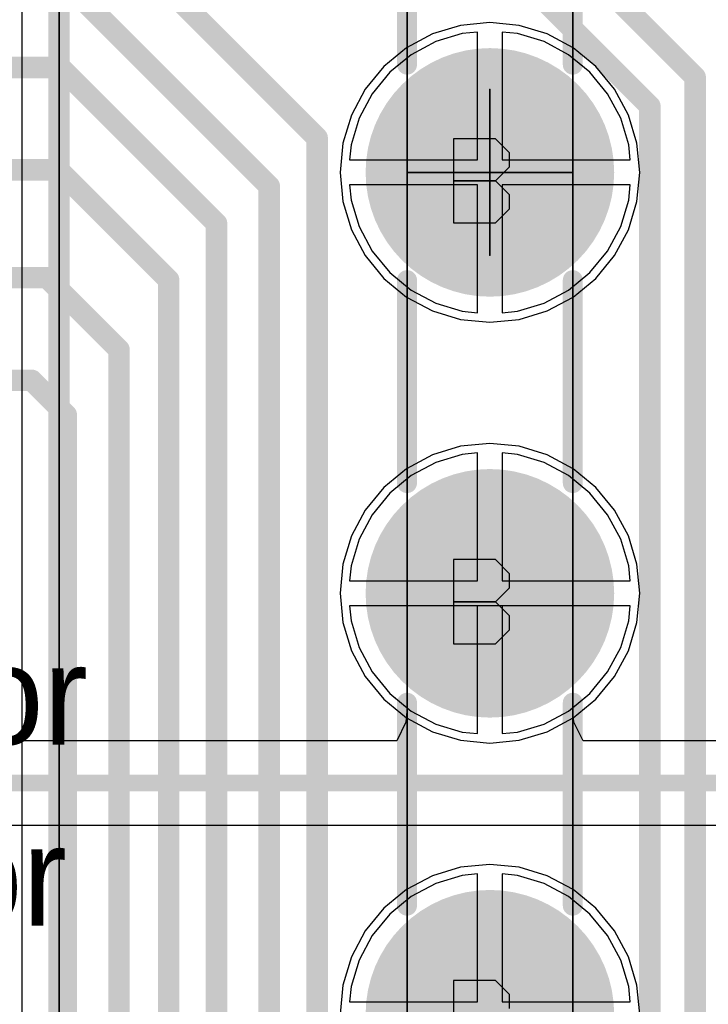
# Model space of a CAD drawing. Header units: millimetres. Extents: x 138 to 555, y 26 to 334.
# Tile 616 of 656: x 336 to 340, y 228 to 234. Entities that reach past the tile are written whole.
import ezdxf

# ---------------------------------------------------------------- set-up
doc = ezdxf.new("R2010")
doc.units = ezdxf.units.MM
for name, color, linetype in [('BottomLayer', 5, 'Continuous'), ('BottomSolder', 6, 'Continuous'), ('DrillDrawing', 1, 'Continuous'), ('Mechanical20', 56, 'Continuous'), ('Mechanical27', 56, 'Continuous'), ('MidLayer1', 16, 'Continuous'), ('MidLayer2', 76, 'Continuous'), ('MidLayer3', 90, 'Continuous'), ('MidLayer4', 156, 'Continuous'), ('MultiLayer', 9, 'Continuous'), ('PadHoleLayer', 156, 'Continuous'), ('TopLayer', 1, 'Continuous'), ('TopOverlay', 2, 'Continuous'), ('TopSolder', 216, 'Continuous')]:
    doc.layers.add(name, color=color, linetype=linetype)

# ---------------------------------------------------------------- blocks, each defined once
blk = doc.blocks.new('CON_MICTOR_TYCO_2_5767004_2_536')
at = {"layer": 'BottomLayer', "const_width": 0.6999985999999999}
for points in [[(-0.3499993, 0, 1), (0.3499993, 0, 1)], [(2.1900007, 0, 1), (2.8899993, 0, 1)], [(4.7300007, 0, 1), (5.4299993, 0, 1)]]:
    blk.add_lwpolyline(points, format="xyb", close=True, dxfattribs=at)
at = {"layer": 'BottomSolder', "const_width": 0.7499985}
for points in [[(-0.37500052, 0, 1), (0.37500052, 0, 1)], [(2.16499948, 0, 1), (2.91500052, 0, 1)], [(4.70499948, 0, 1), (5.45500052, 0, 1)]]:
    blk.add_lwpolyline(points, format="xyb", close=True, dxfattribs=at)
at = {"layer": 'Mechanical20', "const_width": 0.00999998}
for points in [[(0, 0), (0, 0.499999)], [(0, 0), (-0.499999, 0)], [(0, -0.499999), (0, 0)], [(0.499999, 0), (0, 0)]]:
    blk.add_lwpolyline(points, dxfattribs=at)
at = {"layer": 'Mechanical20', "const_width": 0.00499872}
for points in [[(-0.00249936, 0.499999, 1), (0.00249936, 0.499999, 1)], [(-0.5024983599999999, 0, 1), (-0.49749964, 0, 1)], [(-0.00249936, 0, 1), (0.00249936, 0, 1)], [(-0.00249936, 0, 1), (0.00249936, 0, 1)], [(-0.00249936, 0, 1), (0.00249936, 0, 1)], [(-0.00249936, 0, 1), (0.00249936, 0, 1)], [(0.49749964, 0, 1), (0.5024983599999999, 0, 1)], [(-0.00249936, -0.499999, 1), (0.00249936, -0.499999, 1)]]:
    blk.add_lwpolyline(points, format="xyb", close=True, dxfattribs=at)
at = {"layer": 'Mechanical27', "const_width": 0.00999998}
for points in [[(11.00000086, 0.499999), (-11.00000086, 0.499999)], [(11.00000086, -0.499999), (-11.00000086, -0.499999)], [(12.04999876, -2.59999988), (-12.04999876, -2.59999988)]]:
    blk.add_lwpolyline(points, dxfattribs=at)
at = {"layer": 'MidLayer1', "const_width": 0.6999985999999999}
for points in [[(-0.3499993, 0, 1), (0.3499993, 0, 1)], [(2.1900007, 0, 1), (2.8899993, 0, 1)], [(4.7300007, 0, 1), (5.4299993, 0, 1)]]:
    blk.add_lwpolyline(points, format="xyb", close=True, dxfattribs=at)
at = {"layer": 'MidLayer2', "const_width": 0.6999985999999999}
for points in [[(-0.3499993, 0, 1), (0.3499993, 0, 1)], [(2.1900007, 0, 1), (2.8899993, 0, 1)], [(4.7300007, 0, 1), (5.4299993, 0, 1)]]:
    blk.add_lwpolyline(points, format="xyb", close=True, dxfattribs=at)
at = {"layer": 'MidLayer3', "const_width": 0.6999985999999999}
for points in [[(-0.3499993, 0, 1), (0.3499993, 0, 1)], [(2.1900007, 0, 1), (2.8899993, 0, 1)], [(4.7300007, 0, 1), (5.4299993, 0, 1)]]:
    blk.add_lwpolyline(points, format="xyb", close=True, dxfattribs=at)
at = {"layer": 'MidLayer4', "const_width": 0.6999985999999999}
for points in [[(-0.3499993, 0, 1), (0.3499993, 0, 1)], [(2.1900007, 0, 1), (2.8899993, 0, 1)], [(4.7300007, 0, 1), (5.4299993, 0, 1)]]:
    blk.add_lwpolyline(points, format="xyb", close=True, dxfattribs=at)
at = {"layer": 'MultiLayer', "const_width": 0.6999985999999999}
for points in [[(-0.3499993, 0, 1), (0.3499993, 0, 1)], [(2.1900007, 0, 1), (2.8899993, 0, 1)], [(4.7300007, 0, 1), (5.4299993, 0, 1)]]:
    blk.add_lwpolyline(points, format="xyb", close=True, dxfattribs=at)
at = {"layer": 'PadHoleLayer', "const_width": 0.40500046}
for points in [[(-0.20249896, 0, 1), (0.20249896, 0, 1)], [(2.33750104, 0, 1), (2.74249896, 0, 1)], [(4.877501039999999, 0, 1), (5.28249896, 0, 1)]]:
    blk.add_lwpolyline(points, format="xyb", close=True, dxfattribs=at)
at = {"layer": 'TopLayer', "const_width": 0.6999985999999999}
for points in [[(-0.3499993, 0, 1), (0.3499993, 0, 1)], [(2.1900007, 0, 1), (2.8899993, 0, 1)], [(4.7300007, 0, 1), (5.4299993, 0, 1)]]:
    blk.add_lwpolyline(points, format="xyb", close=True, dxfattribs=at)
at = {"layer": 'TopOverlay'}
for points, const_width in [([(-0.6500012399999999, 0.499999), (-1.89999874, 0.499999)], 0.11999976), ([(1.87500006, 0.499999), (0.6500012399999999, 0.499999)], 0.11999976), ([(4.42500004, 0.499999), (3.20000122, 0.499999)], 0.11999976), ([(-0.6500012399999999, -0.499999), (-1.89999874, -0.499999)], 0.11999976), ([(1.87500006, -0.499999), (0.6500012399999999, -0.499999)], 0.11999976), ([(4.42500004, -0.499999), (3.20000122, -0.499999)], 0.11999976), ([(12.04999876, -2.59999988), (-12.04999876, -2.59999988)], 0.127)]:
    blk.add_lwpolyline(points, dxfattribs=dict(at, const_width=const_width))
at = {"layer": 'TopOverlay', "const_width": 0.05999988}
for points in [[(-0.68000118, 0.499999, 1), (-0.6200013, 0.499999, 1)], [(0.6200013, 0.499999, 1), (0.68000118, 0.499999, 1)], [(1.84500012, 0.499999, 1), (1.905, 0.499999, 1)], [(3.17000128, 0.499999, 1), (3.23000116, 0.499999, 1)], [(4.3950001, 0.499999, 1), (4.45499998, 0.499999, 1)], [(-0.68000118, -0.499999, 1), (-0.6200013, -0.499999, 1)], [(0.6200013, -0.499999, 1), (0.68000118, -0.499999, 1)], [(1.84500012, -0.499999, 1), (1.905, -0.499999, 1)], [(3.17000128, -0.499999, 1), (3.23000116, -0.499999, 1)], [(4.3950001, -0.499999, 1), (4.45499998, -0.499999, 1)]]:
    blk.add_lwpolyline(points, format="xyb", close=True, dxfattribs=at)
at = {"layer": 'TopSolder', "const_width": 0.7499985}
for points in [[(-0.37500052, 0, 1), (0.37500052, 0, 1)], [(2.16499948, 0, 1), (2.91500052, 0, 1)], [(4.70499948, 0, 1), (5.45500052, 0, 1)]]:
    blk.add_lwpolyline(points, format="xyb", close=True, dxfattribs=at)

msp = doc.modelspace()

# ---------------------------------------------------------------- linework, layer by layer
at = {"layer": 'BottomLayer'}
for p, q in [((338.63911444, 233.83018512), (338.4788887, 233.78157968)), ((338.73073732, 233.83920974), (338.63911444, 233.83018512)), ((338.73073732, 233.0674917), (338.73073732, 233.83920974)), ((338.9723726, 233.83018512), (338.88073448, 233.83920974)), ((338.88073448, 233.83920974), (338.88073448, 233.0674917)), ((339.13259834, 233.78157968), (338.9723726, 233.83018512)), ((338.4788887, 233.78157968), (338.3312258, 233.70265172)), ((339.28026124, 233.70265172), (339.13259834, 233.78157968)), ((338.3312258, 233.70265172), (338.20179502, 233.596434)), ((339.40969202, 233.596434), (339.28026124, 233.70265172)), ((338.20179502, 233.596434), (338.0955773, 233.46700322)), ((339.51590974, 233.46700322), (339.40969202, 233.596434)), ((338.0955773, 233.46700322), (338.01664934, 233.31934032)), ((339.5948377, 233.31934032), (339.51590974, 233.46700322)), ((338.01664934, 233.31934032), (337.9680439, 233.15911458)), ((339.64344314, 233.15911458), (339.5948377, 233.31934032)), ((337.9680439, 233.15911458), (337.95901928, 233.0674917)), ((339.65246776, 233.0674917), (339.64344314, 233.15911458)), ((337.95901928, 233.0674917), (338.73073732, 233.0674917)), ((338.88073448, 233.0674917), (339.65246776, 233.0674917)), ((338.73073732, 232.91749454), (337.95901928, 232.91749454)), ((337.95901928, 232.91749454), (337.9680439, 232.82585642)), ((338.73073732, 232.14576126), (338.73073732, 232.91749454)), ((339.65246776, 232.91749454), (338.88073448, 232.91749454)), ((338.88073448, 232.91749454), (338.88073448, 232.14576126)), ((339.64344314, 232.82585642), (339.65246776, 232.91749454)), ((337.9680439, 232.82585642), (338.01664934, 232.66563068)), ((339.5948377, 232.66563068), (339.64344314, 232.82585642)), ((338.01664934, 232.66563068), (338.0955773, 232.51796778)), ((339.51590974, 232.51796778), (339.5948377, 232.66563068)), ((338.0955773, 232.51796778), (338.20179502, 232.388537)), ((339.40969202, 232.388537), (339.51590974, 232.51796778)), ((338.20179502, 232.388537), (338.3312258, 232.28231928)), ((339.28026124, 232.28231928), (339.40969202, 232.388537)), ((338.3312258, 232.28231928), (338.4788887, 232.20339132)), ((339.13259834, 232.20339132), (339.28026124, 232.28231928)), ((338.4788887, 232.20339132), (338.63911444, 232.15478588)), ((338.9723726, 232.15478588), (339.13259834, 232.20339132)), ((338.63911444, 232.15478588), (338.73073732, 232.14576126)), ((338.88073448, 232.14576126), (338.9723726, 232.15478588)), ((338.63911444, 231.29018512), (338.4788887, 231.24157968)), ((338.73073732, 231.29920974), (338.63911444, 231.29018512)), ((338.73073732, 230.5274917), (338.73073732, 231.29920974)), ((338.9723726, 231.29018512), (338.88073448, 231.29920974)), ((338.88073448, 231.29920974), (338.88073448, 230.5274917)), ((339.13259834, 231.24157968), (338.9723726, 231.29018512)), ((338.4788887, 231.24157968), (338.3312258, 231.16265172)), ((339.28026124, 231.16265172), (339.13259834, 231.24157968)), ((338.3312258, 231.16265172), (338.20179502, 231.056434)), ((339.40969202, 231.056434), (339.28026124, 231.16265172)), ((338.20179502, 231.056434), (338.0955773, 230.92700322)), ((339.51590974, 230.92700322), (339.40969202, 231.056434)), ((338.0955773, 230.92700322), (338.01664934, 230.77934032)), ((339.5948377, 230.77934032), (339.51590974, 230.92700322)), ((338.01664934, 230.77934032), (337.9680439, 230.61911458)), ((339.64344314, 230.61911458), (339.5948377, 230.77934032)), ((337.9680439, 230.61911458), (337.95901928, 230.5274917)), ((339.65246776, 230.5274917), (339.64344314, 230.61911458)), ((337.95901928, 230.5274917), (338.73073732, 230.5274917)), ((338.88073448, 230.5274917), (339.65246776, 230.5274917)), ((338.8057359, 230.37749454), (337.95901928, 230.37749454)), ((337.95901928, 230.37749454), (337.9680439, 230.28585642)), ((339.65246776, 230.37749454), (338.8057359, 230.37749454)), ((339.64344314, 230.28585642), (339.65246776, 230.37749454)), ((337.9680439, 230.28585642), (338.01664934, 230.12563068)), ((339.5948377, 230.12563068), (339.64344314, 230.28585642)), ((338.01664934, 230.12563068), (338.0955773, 229.97796778)), ((339.51590974, 229.97796778), (339.5948377, 230.12563068)), ((338.0955773, 229.97796778), (338.20179502, 229.848537)), ((339.40969202, 229.848537), (339.51590974, 229.97796778)), ((338.20179502, 229.848537), (338.30689514, 229.76228622)), ((339.3045919, 229.76228622), (339.40969202, 229.848537)), ((338.30689514, 229.76228622), (338.29877476, 229.67551982)), ((339.31271228, 229.67551982), (339.3045919, 229.76228622)), ((338.29877476, 229.67551982), (338.24377106, 229.56228662)), ((339.36771598, 229.56228662), (339.31271228, 229.67551982)), ((338.24377106, 229.56228662), (326.52603732, 229.56228662)), ((343.71487264, 229.56228662), (339.36771598, 229.56228662)), ((326.42045714, 229.05249338), (343.82045282, 229.05249338)), ((338.63911444, 228.75018512), (338.4788887, 228.70157968)), ((338.73073732, 228.75920974), (338.63911444, 228.75018512)), ((338.73073732, 227.9874917), (338.73073732, 228.75920974)), ((338.9723726, 228.75018512), (338.88073448, 228.75920974)), ((338.88073448, 228.75920974), (338.88073448, 227.9874917)), ((339.13259834, 228.70157968), (338.9723726, 228.75018512)), ((338.4788887, 228.70157968), (338.3312258, 228.62265172)), ((339.28026124, 228.62265172), (339.13259834, 228.70157968)), ((338.3312258, 228.62265172), (338.20179502, 228.516434)), ((339.40969202, 228.516434), (339.28026124, 228.62265172)), ((338.20179502, 228.516434), (338.0955773, 228.38700322)), ((339.51590974, 228.38700322), (339.40969202, 228.516434)), ((338.0955773, 228.38700322), (338.01664934, 228.23934032)), ((339.5948377, 228.23934032), (339.51590974, 228.38700322)), ((338.01664934, 228.23934032), (337.9680439, 228.07911458)), ((339.64344314, 228.07911458), (339.5948377, 228.23934032)), ((337.9680439, 228.07911458), (337.95901928, 227.9874917)), ((339.65246776, 227.9874917), (339.64344314, 228.07911458)), ((337.95901928, 227.9874917), (338.73073732, 227.9874917)), ((338.88073448, 227.9874917), (339.65246776, 227.9874917))]:
    msp.add_line(p, q, dxfattribs=at)
at = {"layer": 'BottomLayer', "const_width": 0.0999998}
msp.add_lwpolyline([(326.42045714, 229.30739), (343.82045282, 229.30739)], dxfattribs=at)
at = {"layer": 'DrillDrawing'}
for p, q in [((338.58566522, 233.19560422), (338.58566522, 232.68776932)), ((338.83958394, 233.19560422), (338.58566522, 233.19560422)), ((338.92422182, 233.11096634), (338.83958394, 233.19560422)), ((338.92422182, 233.02632592), (338.92422182, 233.11096634)), ((338.83958394, 232.94168804), (338.92422182, 233.02632592)), ((338.83958394, 232.94168804), (338.58566522, 232.94168804)), ((338.58566522, 232.94168804), (338.83958394, 232.94168804)), ((338.92422182, 232.85704762), (338.83958394, 232.94168804)), ((338.92422182, 232.77240974), (338.92422182, 232.85704762)), ((338.83958394, 232.68776932), (338.92422182, 232.77240974)), ((338.58566522, 232.68776932), (338.83958394, 232.68776932)), ((338.58566522, 230.65560422), (338.58566522, 230.14776932)), ((338.83958394, 230.65560422), (338.58566522, 230.65560422)), ((338.92422182, 230.57096634), (338.83958394, 230.65560422)), ((338.92422182, 230.48632592), (338.92422182, 230.57096634)), ((338.83958394, 230.40168804), (338.92422182, 230.48632592)), ((338.83958394, 230.40168804), (338.58566522, 230.40168804)), ((338.58566522, 230.40168804), (338.83958394, 230.40168804)), ((338.92422182, 230.31704762), (338.83958394, 230.40168804)), ((338.92422182, 230.23240974), (338.92422182, 230.31704762)), ((338.83958394, 230.14776932), (338.92422182, 230.23240974)), ((338.58566522, 230.14776932), (338.83958394, 230.14776932)), ((338.58566522, 228.11560422), (338.58566522, 227.60776932)), ((338.83958394, 228.11560422), (338.58566522, 228.11560422)), ((338.92422182, 228.03096634), (338.83958394, 228.11560422)), ((338.92422182, 227.94632592), (338.92422182, 228.03096634))]:
    msp.add_line(p, q, dxfattribs=at)
at = {"layer": 'MidLayer1'}
for p, q in [((335.98321678, 193.66511432), (335.98321678, 236.38082772)), ((338.62931258, 233.87946112), (338.45966344, 233.82799818)), ((338.80574352, 233.89683726), (338.62931258, 233.87946112)), ((338.98217446, 233.87946112), (338.80574352, 233.89683726)), ((339.1518236, 233.82799818), (338.98217446, 233.87946112)), ((338.45966344, 233.82799818), (338.30331374, 233.7444271)), ((339.3081733, 233.7444271), (339.1518236, 233.82799818)), ((338.30331374, 233.7444271), (338.16627058, 233.63195844)), ((339.44521646, 233.63195844), (339.3081733, 233.7444271)), ((338.16627058, 233.63195844), (338.05380192, 233.49491528)), ((339.55768512, 233.49491528), (339.44521646, 233.63195844)), ((338.05380192, 233.49491528), (337.97023084, 233.33856558)), ((339.6412562, 233.33856558), (339.55768512, 233.49491528)), ((337.97023084, 233.33856558), (337.9187679, 233.16891644)), ((339.69271914, 233.16891644), (339.6412562, 233.33856558)), ((337.9187679, 233.16891644), (337.90139176, 232.9924855)), ((339.71009528, 232.9924855), (339.69271914, 233.16891644)), ((337.90139176, 232.9924855), (337.9187679, 232.81605456)), ((339.69271914, 232.81605456), (339.71009528, 232.9924855)), ((337.9187679, 232.81605456), (337.97023084, 232.64640542)), ((339.6412562, 232.64640542), (339.69271914, 232.81605456)), ((337.97023084, 232.64640542), (338.05380192, 232.49005572)), ((339.55768512, 232.49005572), (339.6412562, 232.64640542)), ((338.05380192, 232.49005572), (338.16627058, 232.35301256)), ((339.44521646, 232.35301256), (339.55768512, 232.49005572)), ((338.16627058, 232.35301256), (338.30331374, 232.2405439)), ((339.3081733, 232.2405439), (339.44521646, 232.35301256)), ((338.30331374, 232.2405439), (338.45966344, 232.15697282)), ((339.1518236, 232.15697282), (339.3081733, 232.2405439)), ((338.45966344, 232.15697282), (338.62931258, 232.10550988)), ((338.98217446, 232.10550988), (339.1518236, 232.15697282)), ((338.62931258, 232.10550988), (338.80574352, 232.08813374)), ((338.80574352, 232.08813374), (338.98217446, 232.10550988)), ((338.62931258, 231.33946112), (338.45966344, 231.28799818)), ((338.80574352, 231.35683726), (338.62931258, 231.33946112)), ((338.98217446, 231.33946112), (338.80574352, 231.35683726)), ((339.1518236, 231.28799818), (338.98217446, 231.33946112)), ((338.45966344, 231.28799818), (338.30331374, 231.2044271)), ((339.3081733, 231.2044271), (339.1518236, 231.28799818)), ((338.30331374, 231.2044271), (338.16627058, 231.09195844)), ((339.44521646, 231.09195844), (339.3081733, 231.2044271)), ((338.16627058, 231.09195844), (338.05380192, 230.95491528)), ((339.55768512, 230.95491528), (339.44521646, 231.09195844)), ((338.05380192, 230.95491528), (337.97023084, 230.79856558)), ((339.6412562, 230.79856558), (339.55768512, 230.95491528)), ((337.97023084, 230.79856558), (337.9187679, 230.62891644)), ((339.69271914, 230.62891644), (339.6412562, 230.79856558)), ((337.9187679, 230.62891644), (337.90139176, 230.4524855)), ((339.71009528, 230.4524855), (339.69271914, 230.62891644)), ((337.90139176, 230.4524855), (337.9187679, 230.27605456)), ((339.69271914, 230.27605456), (339.71009528, 230.4524855)), ((337.9187679, 230.27605456), (337.97023084, 230.10640542)), ((339.6412562, 230.10640542), (339.69271914, 230.27605456)), ((337.97023084, 230.10640542), (338.05380192, 229.95005572)), ((339.55768512, 229.95005572), (339.6412562, 230.10640542)), ((338.05380192, 229.95005572), (338.16627058, 229.81301256)), ((339.44521646, 229.81301256), (339.55768512, 229.95005572)), ((338.16627058, 229.81301256), (338.30331374, 229.7005439)), ((339.3081733, 229.7005439), (339.44521646, 229.81301256)), ((338.30331374, 229.7005439), (338.45966344, 229.61697282)), ((339.1518236, 229.61697282), (339.3081733, 229.7005439)), ((338.45966344, 229.61697282), (338.62931258, 229.56550988)), ((338.98217446, 229.56550988), (339.1518236, 229.61697282)), ((338.62931258, 229.56550988), (338.80574352, 229.54813374)), ((338.80574352, 229.54813374), (338.98217446, 229.56550988)), ((338.80574352, 228.81683726), (338.62931258, 228.79946112)), ((338.98217446, 228.79946112), (338.80574352, 228.81683726)), ((338.45966344, 228.74799818), (338.30331374, 228.6644271)), ((338.62931258, 228.79946112), (338.45966344, 228.74799818)), ((339.1518236, 228.74799818), (338.98217446, 228.79946112)), ((339.3081733, 228.6644271), (339.1518236, 228.74799818)), ((338.30331374, 228.6644271), (338.16627058, 228.55195844)), ((339.44521646, 228.55195844), (339.3081733, 228.6644271)), ((338.16627058, 228.55195844), (338.05380192, 228.41491528)), ((339.55768512, 228.41491528), (339.44521646, 228.55195844)), ((338.05380192, 228.41491528), (337.97023084, 228.25856558)), ((339.6412562, 228.25856558), (339.55768512, 228.41491528)), ((337.97023084, 228.25856558), (337.9187679, 228.08891644)), ((339.69271914, 228.08891644), (339.6412562, 228.25856558)), ((337.9187679, 228.08891644), (337.90139176, 227.9124855)), ((339.71009528, 227.9124855), (339.69271914, 228.08891644))]:
    msp.add_line(p, q, dxfattribs=at)
at = {"layer": 'MidLayer2'}
for p, q in [((338.63911444, 233.83018512), (338.4788887, 233.78157968)), ((338.73073732, 233.83920974), (338.63911444, 233.83018512)), ((338.73073732, 233.0674917), (338.73073732, 233.83920974)), ((338.9723726, 233.83018512), (338.88073448, 233.83920974)), ((338.88073448, 233.83920974), (338.88073448, 233.0674917)), ((339.13259834, 233.78157968), (338.9723726, 233.83018512)), ((338.4788887, 233.78157968), (338.3312258, 233.70265172)), ((339.28026124, 233.70265172), (339.13259834, 233.78157968)), ((338.3312258, 233.70265172), (338.20179502, 233.596434)), ((339.40969202, 233.596434), (339.28026124, 233.70265172)), ((338.20179502, 233.596434), (338.0955773, 233.46700322)), ((339.51590974, 233.46700322), (339.40969202, 233.596434)), ((338.0955773, 233.46700322), (338.01664934, 233.31934032)), ((339.5948377, 233.31934032), (339.51590974, 233.46700322)), ((338.01664934, 233.31934032), (337.9680439, 233.15911458)), ((339.64344314, 233.15911458), (339.5948377, 233.31934032)), ((337.9680439, 233.15911458), (337.95901928, 233.0674917)), ((339.65246776, 233.0674917), (339.64344314, 233.15911458)), ((337.95901928, 233.0674917), (338.73073732, 233.0674917)), ((338.88073448, 233.0674917), (339.65246776, 233.0674917)), ((338.73073732, 232.91749454), (337.95901928, 232.91749454)), ((337.95901928, 232.91749454), (337.9680439, 232.82585642)), ((338.73073732, 232.14576126), (338.73073732, 232.91749454)), ((339.65246776, 232.91749454), (338.88073448, 232.91749454)), ((338.88073448, 232.91749454), (338.88073448, 232.14576126)), ((339.64344314, 232.82585642), (339.65246776, 232.91749454)), ((337.9680439, 232.82585642), (338.01664934, 232.66563068)), ((339.5948377, 232.66563068), (339.64344314, 232.82585642)), ((338.01664934, 232.66563068), (338.0955773, 232.51796778)), ((339.51590974, 232.51796778), (339.5948377, 232.66563068)), ((338.0955773, 232.51796778), (338.20179502, 232.388537)), ((339.40969202, 232.388537), (339.51590974, 232.51796778)), ((338.20179502, 232.388537), (338.3312258, 232.28231928)), ((339.28026124, 232.28231928), (339.40969202, 232.388537)), ((338.3312258, 232.28231928), (338.4788887, 232.20339132)), ((339.13259834, 232.20339132), (339.28026124, 232.28231928)), ((338.4788887, 232.20339132), (338.63911444, 232.15478588)), ((338.9723726, 232.15478588), (339.13259834, 232.20339132)), ((338.63911444, 232.15478588), (338.73073732, 232.14576126)), ((338.88073448, 232.14576126), (338.9723726, 232.15478588)), ((338.63911444, 231.29018512), (338.4788887, 231.24157968)), ((338.73073732, 231.29920974), (338.63911444, 231.29018512)), ((338.73073732, 230.5274917), (338.73073732, 231.29920974)), ((338.9723726, 231.29018512), (338.88073448, 231.29920974)), ((338.88073448, 231.29920974), (338.88073448, 230.5274917)), ((339.13259834, 231.24157968), (338.9723726, 231.29018512)), ((338.4788887, 231.24157968), (338.3312258, 231.16265172)), ((339.28026124, 231.16265172), (339.13259834, 231.24157968)), ((338.3312258, 231.16265172), (338.20179502, 231.056434)), ((339.40969202, 231.056434), (339.28026124, 231.16265172)), ((338.20179502, 231.056434), (338.0955773, 230.92700322)), ((339.51590974, 230.92700322), (339.40969202, 231.056434)), ((338.0955773, 230.92700322), (338.01664934, 230.77934032)), ((339.5948377, 230.77934032), (339.51590974, 230.92700322)), ((338.01664934, 230.77934032), (337.9680439, 230.61911458)), ((339.64344314, 230.61911458), (339.5948377, 230.77934032)), ((337.9680439, 230.61911458), (337.95901928, 230.5274917)), ((339.65246776, 230.5274917), (339.64344314, 230.61911458)), ((337.95901928, 230.5274917), (338.73073732, 230.5274917)), ((338.88073448, 230.5274917), (339.65246776, 230.5274917)), ((338.73073732, 230.37749454), (337.95901928, 230.37749454)), ((337.95901928, 230.37749454), (337.9680439, 230.28585642)), ((338.73073732, 229.60576126), (338.73073732, 230.37749454)), ((339.65246776, 230.37749454), (338.88073448, 230.37749454)), ((338.88073448, 230.37749454), (338.88073448, 229.60576126)), ((339.64344314, 230.28585642), (339.65246776, 230.37749454)), ((337.9680439, 230.28585642), (338.01664934, 230.12563068)), ((339.5948377, 230.12563068), (339.64344314, 230.28585642)), ((338.01664934, 230.12563068), (338.0955773, 229.97796778)), ((339.51590974, 229.97796778), (339.5948377, 230.12563068)), ((338.0955773, 229.97796778), (338.20179502, 229.848537)), ((339.40969202, 229.848537), (339.51590974, 229.97796778)), ((338.20179502, 229.848537), (338.3312258, 229.74231928)), ((339.28026124, 229.74231928), (339.40969202, 229.848537)), ((338.3312258, 229.74231928), (338.4788887, 229.66339132)), ((339.13259834, 229.66339132), (339.28026124, 229.74231928)), ((338.4788887, 229.66339132), (338.63911444, 229.61478588)), ((338.9723726, 229.61478588), (339.13259834, 229.66339132)), ((338.63911444, 229.61478588), (338.73073732, 229.60576126)), ((338.88073448, 229.60576126), (338.9723726, 229.61478588)), ((338.63911444, 228.75018512), (338.4788887, 228.70157968)), ((338.73073732, 228.75920974), (338.63911444, 228.75018512)), ((338.73073732, 227.9874917), (338.73073732, 228.75920974)), ((338.9723726, 228.75018512), (338.88073448, 228.75920974)), ((338.88073448, 228.75920974), (338.88073448, 227.9874917)), ((339.13259834, 228.70157968), (338.9723726, 228.75018512)), ((338.4788887, 228.70157968), (338.3312258, 228.62265172)), ((339.28026124, 228.62265172), (339.13259834, 228.70157968)), ((338.3312258, 228.62265172), (338.20179502, 228.516434)), ((339.40969202, 228.516434), (339.28026124, 228.62265172)), ((338.20179502, 228.516434), (338.0955773, 228.38700322)), ((339.51590974, 228.38700322), (339.40969202, 228.516434)), ((338.0955773, 228.38700322), (338.01664934, 228.23934032)), ((339.5948377, 228.23934032), (339.51590974, 228.38700322)), ((338.01664934, 228.23934032), (337.9680439, 228.07911458)), ((339.64344314, 228.07911458), (339.5948377, 228.23934032)), ((337.9680439, 228.07911458), (337.95901928, 227.9874917)), ((339.65246776, 227.9874917), (339.64344314, 228.07911458)), ((337.95901928, 227.9874917), (338.73073732, 227.9874917)), ((338.88073448, 227.9874917), (339.65246776, 227.9874917))]:
    msp.add_line(p, q, dxfattribs=at)
at = {"layer": 'MidLayer3'}
for p, q in [((338.63911444, 233.83018512), (338.4788887, 233.78157968)), ((338.73073732, 233.83920974), (338.63911444, 233.83018512)), ((338.73073732, 233.0674917), (338.73073732, 233.83920974)), ((338.9723726, 233.83018512), (338.88073448, 233.83920974)), ((338.88073448, 233.83920974), (338.88073448, 233.0674917)), ((339.13259834, 233.78157968), (338.9723726, 233.83018512)), ((338.4788887, 233.78157968), (338.3312258, 233.70265172)), ((339.28026124, 233.70265172), (339.13259834, 233.78157968)), ((338.3312258, 233.70265172), (338.20179502, 233.596434)), ((339.40969202, 233.596434), (339.28026124, 233.70265172)), ((338.20179502, 233.596434), (338.0955773, 233.46700322)), ((339.51590974, 233.46700322), (339.40969202, 233.596434)), ((338.0955773, 233.46700322), (338.01664934, 233.31934032)), ((339.5948377, 233.31934032), (339.51590974, 233.46700322)), ((338.01664934, 233.31934032), (337.9680439, 233.15911458)), ((339.64344314, 233.15911458), (339.5948377, 233.31934032)), ((337.9680439, 233.15911458), (337.95901928, 233.0674917)), ((339.65246776, 233.0674917), (339.64344314, 233.15911458)), ((337.95901928, 233.0674917), (338.73073732, 233.0674917)), ((338.88073448, 233.0674917), (339.65246776, 233.0674917)), ((338.73073732, 232.91749454), (337.95901928, 232.91749454)), ((337.95901928, 232.91749454), (337.9680439, 232.82585642)), ((338.73073732, 232.14576126), (338.73073732, 232.91749454)), ((339.65246776, 232.91749454), (338.88073448, 232.91749454)), ((338.88073448, 232.91749454), (338.88073448, 232.14576126)), ((339.64344314, 232.82585642), (339.65246776, 232.91749454)), ((337.9680439, 232.82585642), (338.01664934, 232.66563068)), ((339.5948377, 232.66563068), (339.64344314, 232.82585642)), ((338.01664934, 232.66563068), (338.0955773, 232.51796778)), ((339.51590974, 232.51796778), (339.5948377, 232.66563068)), ((338.0955773, 232.51796778), (338.20179502, 232.388537)), ((339.40969202, 232.388537), (339.51590974, 232.51796778)), ((338.20179502, 232.388537), (338.3312258, 232.28231928)), ((339.28026124, 232.28231928), (339.40969202, 232.388537)), ((338.3312258, 232.28231928), (338.4788887, 232.20339132)), ((339.13259834, 232.20339132), (339.28026124, 232.28231928)), ((338.4788887, 232.20339132), (338.63911444, 232.15478588)), ((338.9723726, 232.15478588), (339.13259834, 232.20339132)), ((338.63911444, 232.15478588), (338.73073732, 232.14576126)), ((338.88073448, 232.14576126), (338.9723726, 232.15478588)), ((338.63911444, 231.29018512), (338.4788887, 231.24157968)), ((338.73073732, 231.29920974), (338.63911444, 231.29018512)), ((338.73073732, 230.5274917), (338.73073732, 231.29920974)), ((338.9723726, 231.29018512), (338.88073448, 231.29920974)), ((338.88073448, 231.29920974), (338.88073448, 230.5274917)), ((339.13259834, 231.24157968), (338.9723726, 231.29018512)), ((338.4788887, 231.24157968), (338.3312258, 231.16265172)), ((339.28026124, 231.16265172), (339.13259834, 231.24157968)), ((338.3312258, 231.16265172), (338.20179502, 231.056434)), ((339.40969202, 231.056434), (339.28026124, 231.16265172)), ((338.20179502, 231.056434), (338.0955773, 230.92700322)), ((339.51590974, 230.92700322), (339.40969202, 231.056434)), ((338.0955773, 230.92700322), (338.01664934, 230.77934032)), ((339.5948377, 230.77934032), (339.51590974, 230.92700322)), ((338.01664934, 230.77934032), (337.9680439, 230.61911458)), ((339.64344314, 230.61911458), (339.5948377, 230.77934032)), ((337.9680439, 230.61911458), (337.95901928, 230.5274917)), ((339.65246776, 230.5274917), (339.64344314, 230.61911458)), ((337.95901928, 230.5274917), (338.73073732, 230.5274917)), ((338.88073448, 230.5274917), (339.65246776, 230.5274917)), ((338.73073732, 230.37749454), (337.95901928, 230.37749454)), ((337.95901928, 230.37749454), (337.9680439, 230.28585642)), ((338.73073732, 229.60576126), (338.73073732, 230.37749454)), ((339.65246776, 230.37749454), (338.88073448, 230.37749454)), ((338.88073448, 230.37749454), (338.88073448, 229.60576126)), ((339.64344314, 230.28585642), (339.65246776, 230.37749454)), ((337.9680439, 230.28585642), (338.01664934, 230.12563068)), ((339.5948377, 230.12563068), (339.64344314, 230.28585642)), ((338.01664934, 230.12563068), (338.0955773, 229.97796778)), ((339.51590974, 229.97796778), (339.5948377, 230.12563068)), ((338.0955773, 229.97796778), (338.20179502, 229.848537)), ((339.40969202, 229.848537), (339.51590974, 229.97796778)), ((338.20179502, 229.848537), (338.3312258, 229.74231928)), ((339.28026124, 229.74231928), (339.40969202, 229.848537)), ((338.3312258, 229.74231928), (338.4788887, 229.66339132)), ((339.13259834, 229.66339132), (339.28026124, 229.74231928)), ((338.4788887, 229.66339132), (338.63911444, 229.61478588)), ((338.9723726, 229.61478588), (339.13259834, 229.66339132)), ((338.63911444, 229.61478588), (338.73073732, 229.60576126)), ((338.88073448, 229.60576126), (338.9723726, 229.61478588)), ((338.63911444, 228.75018512), (338.4788887, 228.70157968)), ((338.73073732, 228.75920974), (338.63911444, 228.75018512)), ((338.73073732, 227.9874917), (338.73073732, 228.75920974)), ((338.9723726, 228.75018512), (338.88073448, 228.75920974)), ((338.88073448, 228.75920974), (338.88073448, 227.9874917)), ((339.13259834, 228.70157968), (338.9723726, 228.75018512)), ((338.4788887, 228.70157968), (338.3312258, 228.62265172)), ((339.28026124, 228.62265172), (339.13259834, 228.70157968)), ((338.3312258, 228.62265172), (338.20179502, 228.516434)), ((339.40969202, 228.516434), (339.28026124, 228.62265172)), ((338.20179502, 228.516434), (338.0955773, 228.38700322)), ((339.51590974, 228.38700322), (339.40969202, 228.516434)), ((338.0955773, 228.38700322), (338.01664934, 228.23934032)), ((339.5948377, 228.23934032), (339.51590974, 228.38700322)), ((338.01664934, 228.23934032), (337.9680439, 228.07911458)), ((339.64344314, 228.07911458), (339.5948377, 228.23934032)), ((337.9680439, 228.07911458), (337.95901928, 227.9874917)), ((339.65246776, 227.9874917), (339.64344314, 228.07911458)), ((337.95901928, 227.9874917), (338.73073732, 227.9874917)), ((338.88073448, 227.9874917), (339.65246776, 227.9874917))]:
    msp.add_line(p, q, dxfattribs=at)
at = {"layer": 'MidLayer4'}
for p, q in [((338.62931258, 233.87946112), (338.45966344, 233.82799818)), ((338.80574352, 233.89683726), (338.62931258, 233.87946112)), ((338.98217446, 233.87946112), (338.80574352, 233.89683726)), ((339.1518236, 233.82799818), (338.98217446, 233.87946112)), ((338.45966344, 233.82799818), (338.30331374, 233.7444271)), ((339.3081733, 233.7444271), (339.1518236, 233.82799818)), ((338.30331374, 233.7444271), (338.16627058, 233.63195844)), ((339.44521646, 233.63195844), (339.3081733, 233.7444271)), ((338.16627058, 233.63195844), (338.05380192, 233.49491528)), ((339.55768512, 233.49491528), (339.44521646, 233.63195844)), ((338.05380192, 233.49491528), (337.97023084, 233.33856558)), ((339.6412562, 233.33856558), (339.55768512, 233.49491528)), ((337.97023084, 233.33856558), (337.9187679, 233.16891644)), ((339.69271914, 233.16891644), (339.6412562, 233.33856558)), ((337.9187679, 233.16891644), (337.90139176, 232.9924855)), ((339.71009528, 232.9924855), (339.69271914, 233.16891644)), ((337.90139176, 232.9924855), (337.9187679, 232.81605456)), ((339.69271914, 232.81605456), (339.71009528, 232.9924855)), ((337.9187679, 232.81605456), (337.97023084, 232.64640542)), ((339.6412562, 232.64640542), (339.69271914, 232.81605456)), ((337.97023084, 232.64640542), (338.05380192, 232.49005572)), ((339.55768512, 232.49005572), (339.6412562, 232.64640542)), ((338.05380192, 232.49005572), (338.16627058, 232.35301256)), ((339.44521646, 232.35301256), (339.55768512, 232.49005572)), ((338.16627058, 232.35301256), (338.30331374, 232.2405439)), ((339.3081733, 232.2405439), (339.44521646, 232.35301256)), ((338.30331374, 232.2405439), (338.45966344, 232.15697282)), ((339.1518236, 232.15697282), (339.3081733, 232.2405439)), ((338.45966344, 232.15697282), (338.62931258, 232.10550988)), ((338.98217446, 232.10550988), (339.1518236, 232.15697282)), ((338.62931258, 232.10550988), (338.80574352, 232.08813374)), ((338.80574352, 232.08813374), (338.98217446, 232.10550988)), ((338.62931258, 231.33946112), (338.45966344, 231.28799818)), ((338.80574352, 231.35683726), (338.62931258, 231.33946112)), ((338.98217446, 231.33946112), (338.80574352, 231.35683726)), ((339.1518236, 231.28799818), (338.98217446, 231.33946112)), ((338.45966344, 231.28799818), (338.30331374, 231.2044271)), ((339.3081733, 231.2044271), (339.1518236, 231.28799818)), ((338.30331374, 231.2044271), (338.16627058, 231.09195844)), ((339.44521646, 231.09195844), (339.3081733, 231.2044271)), ((338.16627058, 231.09195844), (338.05380192, 230.95491528)), ((339.55768512, 230.95491528), (339.44521646, 231.09195844)), ((338.05380192, 230.95491528), (337.97023084, 230.79856558)), ((339.6412562, 230.79856558), (339.55768512, 230.95491528)), ((337.97023084, 230.79856558), (337.9187679, 230.62891644)), ((339.69271914, 230.62891644), (339.6412562, 230.79856558)), ((337.9187679, 230.62891644), (337.90139176, 230.4524855)), ((339.71009528, 230.4524855), (339.69271914, 230.62891644)), ((337.90139176, 230.4524855), (337.9187679, 230.27605456)), ((339.69271914, 230.27605456), (339.71009528, 230.4524855)), ((337.9187679, 230.27605456), (337.97023084, 230.10640542)), ((339.6412562, 230.10640542), (339.69271914, 230.27605456)), ((337.97023084, 230.10640542), (338.05380192, 229.95005572)), ((339.55768512, 229.95005572), (339.6412562, 230.10640542)), ((338.05380192, 229.95005572), (338.16627058, 229.81301256)), ((339.44521646, 229.81301256), (339.55768512, 229.95005572)), ((338.16627058, 229.81301256), (338.30331374, 229.7005439)), ((339.3081733, 229.7005439), (339.44521646, 229.81301256)), ((338.30331374, 229.7005439), (338.45966344, 229.61697282)), ((339.1518236, 229.61697282), (339.3081733, 229.7005439)), ((338.45966344, 229.61697282), (338.62931258, 229.56550988)), ((338.98217446, 229.56550988), (339.1518236, 229.61697282)), ((338.62931258, 229.56550988), (338.80574352, 229.54813374)), ((338.80574352, 229.54813374), (338.98217446, 229.56550988)), ((338.80574352, 228.81683726), (338.62931258, 228.79946112)), ((338.98217446, 228.79946112), (338.80574352, 228.81683726)), ((338.45966344, 228.74799818), (338.30331374, 228.6644271)), ((338.62931258, 228.79946112), (338.45966344, 228.74799818)), ((339.1518236, 228.74799818), (338.98217446, 228.79946112)), ((339.3081733, 228.6644271), (339.1518236, 228.74799818)), ((338.30331374, 228.6644271), (338.16627058, 228.55195844)), ((339.44521646, 228.55195844), (339.3081733, 228.6644271)), ((338.16627058, 228.55195844), (338.05380192, 228.41491528)), ((339.55768512, 228.41491528), (339.44521646, 228.55195844)), ((338.05380192, 228.41491528), (337.97023084, 228.25856558)), ((339.6412562, 228.25856558), (339.55768512, 228.41491528)), ((337.97023084, 228.25856558), (337.9187679, 228.08891644)), ((339.69271914, 228.08891644), (339.6412562, 228.25856558)), ((337.9187679, 228.08891644), (337.90139176, 227.9124855)), ((339.71009528, 227.9124855), (339.69271914, 228.08891644))]:
    msp.add_line(p, q, dxfattribs=at)
at = {"layer": 'TopLayer', "const_width": 0.12999974}
for points in [[(336.05111098, 234.91236736), (337.76321576, 233.20026258)], [(339.16883144, 234.44206858), (340.04410274, 233.56679728)], [(336.1210702, 234.26246518), (337.47414852, 232.90938686)], [(339.02547892, 234.13746416), (339.70613288, 233.4568102)], [(335.30715768, 233.625644), (336.2149359, 233.625644)], [(336.2149359, 233.625644), (337.15617354, 232.68440636)], [(340.04410274, 225.46849496), (340.04410274, 233.56679728)], [(339.70613288, 233.4568102), (339.70613542, 233.4568102)], [(339.70613542, 233.4568102), (339.77076572, 233.3921799)], [(339.77076572, 225.17554914), (339.77076572, 233.3921799)], [(337.76321576, 226.43903658), (337.76321576, 233.20026258)], [(335.29062482, 233.00736736), (336.20274136, 233.00736736)], [(336.20274136, 233.00736736), (336.86710376, 232.34300496)], [(337.47414852, 225.42119254), (337.47414852, 232.90938686)], [(337.15617354, 220.16607732), (337.15617354, 232.68440636)], [(335.27572264, 232.35746518), (336.13268562, 232.35746518)], [(336.13268562, 232.35746518), (336.56756664, 231.92258416)], [(336.86710376, 219.25551018), (336.86710376, 232.34300496)], [(336.56756664, 215.37830686), (336.56756664, 231.92258416)], [(335.29062482, 231.73736736), (336.04131928, 231.73736736)], [(336.04131928, 231.73736736), (336.24951038, 231.52917626)], [(336.24951038, 219.19075796), (336.24951038, 231.52917626)]]:
    msp.add_lwpolyline(points, dxfattribs=at)
at = {"layer": 'TopLayer', "const_width": 0.0649986}
for points in [[(336.1824366, 233.625644, 1), (336.2474352, 233.625644, 1)], [(336.1824366, 233.625644, 1), (336.2474352, 233.625644, 1)], [(340.01160344, 233.56679728, 1), (340.07660204, 233.56679728, 1)], [(340.01160344, 233.56679728, 1), (340.07660204, 233.56679728, 1)], [(339.67363358, 233.4568102, 1), (339.73863218, 233.4568102, 1)], [(339.67363358, 233.4568102, 1), (339.73863218, 233.4568102, 1)], [(339.67363612, 233.4568102, 1), (339.73863472, 233.4568102, 1)], [(339.67363612, 233.4568102, 1), (339.73863472, 233.4568102, 1)], [(339.73826642, 233.3921799, 1), (339.80326502, 233.3921799, 1)], [(339.73826642, 233.3921799, 1), (339.80326502, 233.3921799, 1)], [(337.73071646, 233.20026258, 1), (337.79571506, 233.20026258, 1)], [(337.73071646, 233.20026258, 1), (337.79571506, 233.20026258, 1)], [(336.17024206, 233.00736736, 1), (336.23524066, 233.00736736, 1)], [(336.17024206, 233.00736736, 1), (336.23524066, 233.00736736, 1)], [(337.44164922, 232.90938686, 1), (337.50664782, 232.90938686, 1)], [(337.44164922, 232.90938686, 1), (337.50664782, 232.90938686, 1)], [(337.12367424, 232.68440636, 1), (337.18867284, 232.68440636, 1)], [(337.12367424, 232.68440636, 1), (337.18867284, 232.68440636, 1)], [(336.10018632, 232.35746518, 1), (336.16518492, 232.35746518, 1)], [(336.10018632, 232.35746518, 1), (336.16518492, 232.35746518, 1)], [(336.83460446, 232.34300496, 1), (336.89960306, 232.34300496, 1)], [(336.83460446, 232.34300496, 1), (336.89960306, 232.34300496, 1)], [(336.53506734, 231.92258416, 1), (336.60006594, 231.92258416, 1)], [(336.53506734, 231.92258416, 1), (336.60006594, 231.92258416, 1)], [(336.00881998, 231.73736736, 1), (336.07381858, 231.73736736, 1)], [(336.00881998, 231.73736736, 1), (336.07381858, 231.73736736, 1)], [(336.21701108, 231.52917626, 1), (336.28200968, 231.52917626, 1)], [(336.21701108, 231.52917626, 1), (336.28200968, 231.52917626, 1)]]:
    msp.add_lwpolyline(points, format="xyb", close=True, dxfattribs=at)

# ---------------------------------------------------------------- block references
at = {"rotation": 270}
msp.add_blockref('CON_MICTOR_TYCO_2_5767004_2_536', (338.80574352, 232.9924855), dxfattribs=at)

# ---------------------------------------------------------------- texts
at = {"layer": 'Mechanical27'}
for p in [(332.4098, 229.5398), (332.2828, 228.4476)]:
    msp.add_text('.designator', height=0.5999987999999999, dxfattribs=at).set_placement(p)

doc.saveas('drawing.dxf')
